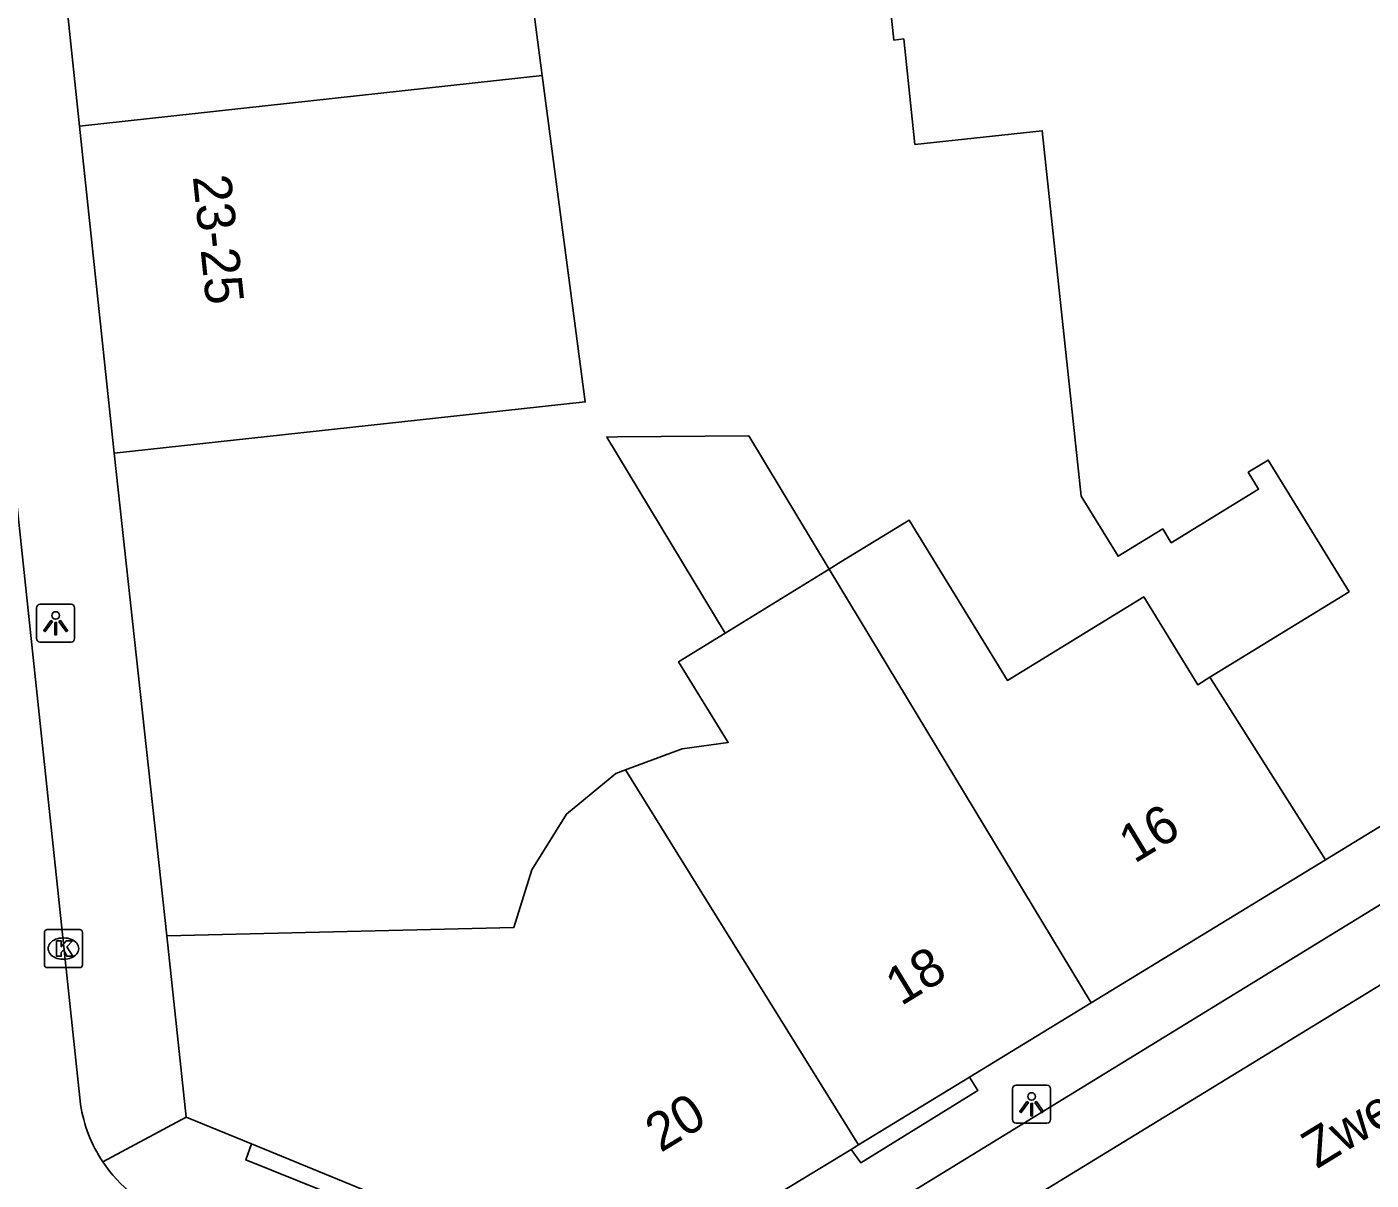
# Model space of a CAD drawing. Extents: x 160664 to 161506, y 382245 to 383288.
# Drawn here: x 161256.34 to 161291.64, y 382761.95 to 382792.23 of the extents above; entities that cross this region are included whole.
import ezdxf

# ---------------------------------------------------------------- set-up
doc = ezdxf.new("R2010")
doc.units = 0
for name, color, linetype in [('IMGEO_Kolk', 7, 'Continuous'), ('IMGEO_Lichtpunt', 7, 'Continuous'), ('IMGEO_Openbare_ruimte_label', 7, 'Continuous'), ('IMGEO_Pand', 7, 'Continuous'), ('IMGEO_Pand_nummerreeks', 7, 'Continuous'), ('IMGEO_Rijbaan_lokaal_open', 7, 'Continuous'), ('IMGEO_Voetpad_open', 7, 'Continuous')]:
    doc.layers.add(name, color=color, linetype=linetype)

msp = doc.modelspace()

# ---------------------------------------------------------------- linework, layer by layer
at = {"layer": 'IMGEO_Kolk'}
for p, q in [((161256.797, 382767.607), (161256.797, 382768.459)), ((161256.872, 382768.533), (161257.724, 382768.533)), ((161257.285, 382768.313), (161257.31, 382768.313)), ((161257.798, 382768.459), (161257.798, 382767.607)), ((161257.308, 382767.753), (161257.283, 382767.753)), ((161257.724, 382767.533), (161256.872, 382767.533))]:
    msp.add_line(p, q, dxfattribs=at)
for points in [[(161256.797, 382767.607), (161256.797, 382768.459)], [(161256.872, 382768.533), (161257.724, 382768.533)], [(161257.798, 382768.459), (161257.798, 382767.607)], [(161257.118, 382768.233), (161257.241, 382768.233), (161257.241, 382768.082), (161257.371, 382768.233), (161257.535, 382768.233), (161257.389, 382768.082), (161257.542, 382767.833), (161257.39, 382767.833), (161257.305, 382767.997), (161257.241, 382767.93), (161257.241, 382767.833), (161257.118, 382767.833), (161257.118, 382768.233)], [(161257.724, 382767.533), (161256.872, 382767.533)]]:
    msp.add_lwpolyline(points, dxfattribs=at)
for centre, start, end in [((161256.874, 382768.457), 91.552, 178.448), ((161256.874, 382768.457), 91.552, 178.448), ((161257.722, 382768.457), 1.552, 88.448), ((161257.722, 382768.457), 1.552, 88.448), ((161256.874, 382767.609), 181.552, 268.448), ((161256.874, 382767.609), 181.552, 268.448), ((161257.722, 382767.609), 271.552, 358.448), ((161257.722, 382767.609), 271.552, 358.448)]:
    msp.add_arc(centre, 0.0765, start, end, dxfattribs=at)
for centre, major_axis, ratio, start_param, end_param in [((161257.284, 382768.033), (-0.387, 0.002), 0.722429, 4.712389, 7.853982), ((161257.309, 382768.033), (-0.39, 0.002), 0.717154, 1.570796, 4.712389)]:
    msp.add_ellipse(centre, major_axis=major_axis, ratio=ratio, start_param=start_param, end_param=end_param, dxfattribs=at)
at = {"layer": 'IMGEO_Lichtpunt'}
for p, q in [((161256.594, 382776.98), (161256.594, 382776.173)), ((161256.594, 382776.98), (161256.594, 382776.173)), ((161257.496, 382777.075), (161256.688, 382777.075)), ((161257.496, 382777.075), (161256.688, 382777.075)), ((161257.59, 382776.173), (161257.59, 382776.98)), ((161257.59, 382776.173), (161257.59, 382776.98)), ((161256.688, 382776.079), (161257.496, 382776.079)), ((161256.688, 382776.079), (161257.496, 382776.079)), ((161283.126, 382764.447), (161282.318, 382764.447)), ((161283.126, 382764.447), (161282.318, 382764.447)), ((161282.224, 382764.352), (161282.224, 382763.545)), ((161282.224, 382764.352), (161282.224, 382763.545)), ((161283.22, 382763.545), (161283.22, 382764.352)), ((161283.22, 382763.545), (161283.22, 382764.352)), ((161282.318, 382763.451), (161283.126, 382763.451)), ((161282.318, 382763.451), (161283.126, 382763.451))]:
    msp.add_line(p, q, dxfattribs=at)
for points in [[(161256.968, 382776.644), (161257.007, 382776.616), (161256.819, 382776.354), (161256.781, 382776.381), (161256.968, 382776.644)], [(161257.07, 382776.596), (161257.117, 382776.596), (161257.117, 382776.274), (161257.07, 382776.274), (161257.07, 382776.596)], [(161257.18, 382776.616), (161257.218, 382776.643), (161257.405, 382776.381), (161257.366, 382776.353), (161257.18, 382776.616)], [(161282.598, 382764.016), (161282.637, 382763.988), (161282.449, 382763.726), (161282.411, 382763.753), (161282.598, 382764.016)], [(161282.7, 382763.968), (161282.747, 382763.968), (161282.747, 382763.646), (161282.7, 382763.646), (161282.7, 382763.968)], [(161282.81, 382763.988), (161282.848, 382764.015), (161283.035, 382763.753), (161282.996, 382763.725), (161282.81, 382763.988)]]:
    msp.add_lwpolyline(points, dxfattribs=at)
for centre in [(161257.093, 382776.778), (161282.723, 382764.15)]:
    msp.add_circle(centre, 0.0994, dxfattribs=at)
for centre, start, end in [((161256.688, 382776.98), 90, 180), ((161256.688, 382776.98), 90, 180), ((161257.496, 382776.98), 0, 90), ((161257.496, 382776.98), 0, 90), ((161256.688, 382776.173), 180, 270), ((161256.688, 382776.173), 180, 270), ((161257.496, 382776.173), 270, 0), ((161257.496, 382776.173), 270, 360), ((161282.318, 382764.352), 90, 180), ((161282.318, 382764.352), 90, 180), ((161283.126, 382764.352), 0, 90), ((161283.126, 382764.352), 0, 90), ((161282.318, 382763.545), 180, 270), ((161282.318, 382763.545), 180, 270), ((161283.126, 382763.545), 270, 0), ((161283.126, 382763.545), 270, 360)]:
    msp.add_arc(centre, 0.0946, start, end, dxfattribs=at)
at = {"layer": 'IMGEO_Pand'}
for points in [[(161269.872, 382790.953), (161269.105, 382796.772), (161267.301, 382796.58), (161267.152, 382797.981), (161266.699, 382797.933), (161266.161, 382802.985), (161267.856, 382803.166), (161271.531, 382801.535), (161278.033, 382801.984), (161279.108, 382791.883), (161279.363, 382791.916), (161279.658, 382789.147), (161283.004, 382789.503), (161284.025, 382779.912), (161284.996, 382778.331), (161286.168, 382779.05), (161286.39, 382778.689), (161288.684, 382780.098), (161288.414, 382780.538), (161288.937, 382780.859), (161291.06, 382777.401), (161287.405, 382775.155)], [(161256.411, 382802.028), (161257.722, 382789.62)], [(161269.872, 382790.953), (161257.722, 382789.62)], [(161258.63, 382781.035), (161269.318, 382782.207), (161271.002, 382782.386), (161269.872, 382790.953)], [(161257.722, 382789.62), (161258.63, 382781.035)], [(161277.407, 382777.994), (161275.296, 382781.491), (161271.849, 382781.465), (161271.565, 382781.462), (161274.673, 382776.314)], [(161287.405, 382775.155), (161287.084, 382774.958), (161285.666, 382777.267), (161282.089, 382775.071), (161279.503, 382779.281), (161277.715, 382778.183), (161277.407, 382777.994)], [(161274.673, 382776.314), (161277.407, 382777.994)], [(161277.407, 382777.994), (161284.283, 382766.606)], [(161301.531, 382777.133), (161297.219, 382774.499), (161294.093, 382772.59), (161290.439, 382770.361)], [(161274.673, 382776.314), (161273.454, 382775.565), (161274.756, 382773.445), (161273.543, 382773.275), (161272.06, 382772.726)], [(161290.439, 382770.361), (161287.405, 382775.155)], [(161272.06, 382772.726), (161271.803, 382772.631), (161270.507, 382771.563), (161269.602, 382770.098), (161269.125, 382768.589), (161260.011, 382768.367)], [(161278.177, 382762.882), (161274.065, 382769.499), (161272.06, 382772.726)], [(161290.439, 382770.361), (161284.283, 382766.606)], [(161260.011, 382768.367), (161260.524, 382763.605)], [(161284.283, 382766.606), (161281.09, 382764.658)], [(161278.177, 382762.882), (161281.09, 382764.658)], [(161262.233, 382762.904), (161260.524, 382763.605)], [(161262.233, 382762.904), (161265.627, 382761.512)], [(161277.981, 382762.762), (161275.606, 382761.313)], [(161277.981, 382762.762), (161278.177, 382762.882)]]:
    msp.add_lwpolyline(points, dxfattribs=at)
at = {"layer": 'IMGEO_Rijbaan_lokaal_open'}
for points in [[(161257.744, 382763.944), (161254.292, 382796.412)], [(161331.82, 382791.496), (161277.889, 382758.521)]]:
    msp.add_lwpolyline(points, dxfattribs=at)
for centre, radius, start, end in [((161261.424, 382764.505), 3.722, 188.6737, 213.8676), ((161261.431, 382764.504), 3.728, 213.7978, 249.6775)]:
    msp.add_arc(centre, radius, start, end, dxfattribs=at)
at = {"layer": 'IMGEO_Voetpad_open'}
for points in [[(161258.63, 382781.035), (161260.011, 382768.367)], [(161279.322, 382761.49), (161295.212, 382771.232)], [(161281.09, 382764.658), (161281.308, 382764.306), (161278.239, 382762.408), (161277.981, 382762.762)], [(161260.524, 382763.605), (161258.333, 382762.431)], [(161265.627, 382761.512), (161265.504, 382761.114), (161262.084, 382762.485), (161262.233, 382762.904)]]:
    msp.add_lwpolyline(points, dxfattribs=at)

# ---------------------------------------------------------------- texts
at = {"layer": 'IMGEO_Openbare_ruimte_label'}
msp.add_text('Zwembadweg', height=1, rotation=31.4649, dxfattribs=at).set_placement((161290.218, 382762.239))
at = {"layer": 'IMGEO_Pand_nummerreeks'}
for s, rotation, p in [('23-25', 276.0774, (161260.693, 382788.303)), ('16', 31.3837, (161285.421, 382770.252)), ('18', 31.3809, (161279.293, 382766.513)), ('20', 31.3523, (161272.982, 382762.664))]:
    msp.add_text(s, height=1, rotation=rotation, dxfattribs=at).set_placement(p)

doc.saveas('drawing.dxf')
